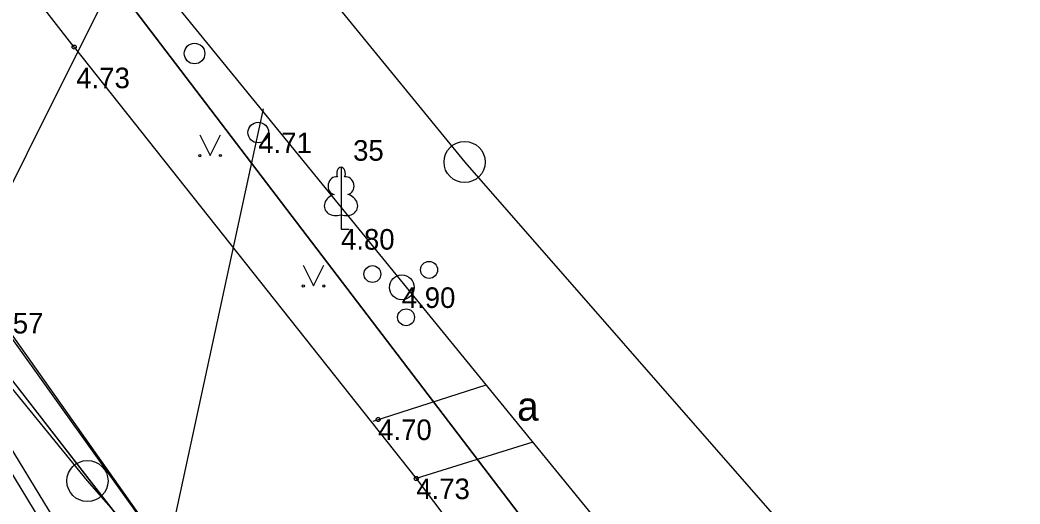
# Model space of a CAD drawing. Extents: x 519536 to 519949, y 326041 to 326519.
# Drawn here: x 519837.87 to 519862.16, y 326234.7 to 326246.46 of the extents above; entities that cross this region are included whole.
import ezdxf

# ---------------------------------------------------------------- set-up
doc = ezdxf.new("R2010")
doc.units = 0
for name, color, linetype in [('APGR_ELEM_####_####_#', 7, 'Continuous'), ('APGR_SARK_####_####_#', 7, 'Continuous'), ('BUVE_ELEM_####_####_#', 7, 'Continuous'), ('CELI_CMAL_####_####_#', 7, 'Continuous'), ('CELI_CSEG_####_TKST_#', 7, 'Continuous'), ('ELEK_VADP_ZSPR_####_#', 7, 'Continuous'), ('GAZE_VADP_ASP1_####_#', 7, 'Continuous'), ('RAMI_UZMR_####_####_#', 7, 'Continuous'), ('RELJ_AATZ_####_TKST_#', 7, 'Continuous'), ('RELJ_ELEM_####_####_#', 7, 'Continuous'), ('ROBZ_IERR_####_####_#', 7, 'Continuous'), ('ROBZ_PROJ_####_####_#', 7, 'Continuous'), ('ROBZ_UZMR_####_####_#', 7, 'Continuous'), ('SAKT_VADP_NEDR_####_#', 7, 'Continuous'), ('TERT_DIAM_####_TKST_#', 7, 'Continuous'), ('TERT_ELEM_####_####_#', 7, 'Continuous')]:
    doc.layers.add(name, color=color, linetype=linetype)

msp = doc.modelspace()

# ---------------------------------------------------------------- linework, layer by layer
at = {"layer": 'APGR_ELEM_####_####_#'}
for centre in [(519848.67000000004, 326243.01), (519839.51, 326235.26)]:
    msp.add_circle(centre, 0.5, dxfattribs=at)
at = {"layer": 'APGR_SARK_####_####_#'}
for p, q in [((519771.5020408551, 326318.57686486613), (519839.50526056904, 326235.2628850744)), ((519824.2290205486, 326272.9559429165), (519848.67225211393, 326243.0093770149)), ((519848.67225211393, 326243.0093770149), (519865.66551158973, 326223.58180671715)), ((519839.50526056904, 326235.2628850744), (519877.9197232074, 326191.3454909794))]:
    msp.add_line(p, q, dxfattribs=at)
at = {"layer": 'BUVE_ELEM_####_####_#'}
for centre in [(519842.111816, 326245.6469270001), (519843.65887200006, 326243.725689)]:
    msp.add_circle(centre, 0.24999999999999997, dxfattribs=at)
at = {"layer": 'CELI_CMAL_####_####_#'}
for points in [[(519839.188832, 326245.803806), (519829.976799, 326257.629287), (519821.370161, 326269.664695), (519815.339738, 326277.680368), (519802.5392940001, 326294.771384), (519798.7238060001, 326300.0502870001), (519793.1636440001, 326307.803596), (519787.02185400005, 326315.9737370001)], [(519839.188832, 326245.803806), (519847.49659700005, 326235.318549), (519858.439917, 326220.786092), (519867.15303800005, 326209.261291)], [(519882.2219718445, 326178.7891477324), (519878.9771, 326182.8804310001), (519874.995074, 326188.433209), (519867.888443, 326197.765044), (519858.13853100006, 326210.779015), (519849.57993300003, 326222.150264), (519841.4941850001, 326233.4178), (519836.89510900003, 326239.915638), (519835.263811, 326243.211665)], [(519846.44525123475, 326236.7147100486), (519849.1930356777, 326237.59233571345)], [(519850.32362303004, 326236.20579960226), (519847.49659700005, 326235.318549)]]:
    msp.add_lwpolyline(points, dxfattribs=at)
at = {"layer": 'ELEK_VADP_ZSPR_####_#'}
for points in [[(519858.58522089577, 326207.39775759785), (519839.95, 326232.294), (519837.40900000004, 326236.472), (519836.78500000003, 326238.11600000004)], [(519858.4421526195, 326207.0884626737), (519839.69700000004, 326232.115), (519837.156, 326236.293), (519836.532, 326237.93700000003)]]:
    msp.add_lwpolyline(points, dxfattribs=at)
at = {"layer": 'GAZE_VADP_ASP1_####_#'}
msp.add_line((519837.552, 326238.889), (519853.45, 326216.69), dxfattribs=at)
for points in [[(519839.5191517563, 326246.17069848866), (519840, 326247.131)], [(519836.553, 326240.24700000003), (519839.5191517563, 326246.17069848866)]]:
    msp.add_lwpolyline(points, dxfattribs=at)
at = {"layer": 'RAMI_UZMR_####_####_#'}
msp.add_lwpolyline([(519677.71388789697, 326342.7846227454), (519698.5, 326350), (519731.5014268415, 326357.89249922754), (519737.5878293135, 326345.91980560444), (519745.761704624, 326337.6235592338), (519750.10127841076, 326341.72148775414), (519757.0599178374, 326345.3687894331), (519768.28495923, 326348.75531575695), (519787.07630354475, 326359.7529950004), (519805.42062530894, 326337.74782085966), (519789.1405309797, 326322.8245338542), (519795, 326316.4338653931), (519793.4465833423, 326310.33420173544), (519805.4293919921, 326296.3860475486), (519823.1904104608, 326274.9617359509), (519838.45275784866, 326250.76405837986), (519857.77313228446, 326227.0698283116), (519873.02059142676, 326209.45348637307), (519881.3700933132, 326184.27349941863)], dxfattribs=at)
at = {"layer": 'RELJ_ELEM_####_####_#'}
for centre in [(519839.188832, 326245.803806), (519846.569549, 326236.75441), (519847.49659699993, 326235.318549)]:
    msp.add_circle(centre, 0.05, dxfattribs=at)
at = {"layer": 'ROBZ_IERR_####_####_#'}
msp.add_line((519866.12799999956, 326213.28800000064), (519837.95600000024, 326250.25400000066), dxfattribs=at)
at = {"layer": 'ROBZ_PROJ_####_####_#'}
for p, q in [((519841.0880000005, 326233.31799999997), (519793.42600000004, 326294.6769999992)), ((519837.95600000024, 326250.25400000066), (519866.12799999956, 326213.28800000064))]:
    msp.add_line(p, q, dxfattribs=at)
at = {"layer": 'ROBZ_UZMR_####_####_#'}
msp.add_line((519793.42600000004, 326294.6769999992), (519841.0880000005, 326233.31799999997), dxfattribs=at)
at = {"layer": 'SAKT_VADP_NEDR_####_#'}
for points in [[(519843.77460988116, 326244.29994263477), (519843.356, 326242.359)], [(519843.46900000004, 326242.88300000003), (519840.835, 326230.67100000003)]]:
    msp.add_lwpolyline(points, dxfattribs=at)
at = {"layer": 'TERT_ELEM_####_####_#'}
for p, q in [((519842.23989855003, 326243.6688374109), (519842.48989855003, 326243.1688374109)), ((519842.48989855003, 326243.1688374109), (519842.73989855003, 326243.6688374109)), ((519845.668172, 326241.7285373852), (519845.668172, 326241.38154500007)), ((519845.668172, 326241.38154500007), (519845.86817199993, 326241.38154500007)), ((519844.75, 326240.5), (519845, 326240)), ((519845, 326240), (519845.25, 326240.5))]:
    msp.add_line(p, q, dxfattribs=at)
for points in [[(519845.668172, 326242.88154389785), (519845.668172, 326241.7285373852)], [(519845.75773048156, 326242.6491510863), (519845.7567352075, 326242.650063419)]]:
    msp.add_lwpolyline(points, dxfattribs=at)
for centre, radius in [((519842.2396186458, 326243.1683871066), 0.02800000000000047), ((519842.7396186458, 326243.1683871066), 0.02630589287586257), ((519846.4301115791, 326240.28825097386), 0.20413472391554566), ((519847.8057345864, 326240.38925171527), 0.2066127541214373), ((519847.14425, 326239.964403), 0.3006396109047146), ((519844.7497200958, 326239.99954969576), 0.02800000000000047), ((519845.2497200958, 326239.99954969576), 0.02630589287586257), ((519847.247543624, 326239.23685355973), 0.20454262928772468)]:
    msp.add_circle(centre, radius, dxfattribs=at)
for centre, major_axis, ratio, start_param, end_param in [((519845.6685724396, 326242.7316134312), (-2.411082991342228e-17, -0.1499315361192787), 0.7071067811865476, 3.1453697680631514, 5.287484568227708), ((519845.6677715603, 326242.7316134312), (4.2472147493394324e-17, -0.1499315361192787), 0.7071067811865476, 0.9957007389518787, 3.137815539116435), ((519845.53988120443, 326242.4367480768), (-0.03873231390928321, -0.21240300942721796), 0.8613228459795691, 3.141592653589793, 6.283185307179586), ((519845.79646279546, 326242.4367480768), (0.038732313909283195, -0.21240300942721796), 0.8613228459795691, 0, 3.141592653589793), ((519845.57861351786, 326241.9744591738), (0.306817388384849, 0.0951133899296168), 0.8144450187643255, 1.5707963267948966, 4.752014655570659), ((519845.75773048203, 326241.9744591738), (-0.30681738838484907, 0.09511338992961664), 0.8144450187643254, 1.5311706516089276, 4.71238898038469)]:
    msp.add_ellipse(centre, major_axis=major_axis, ratio=ratio, start_param=start_param, end_param=end_param, dxfattribs=at)

# ---------------------------------------------------------------- texts
at = {"layer": 'CELI_CSEG_####_TKST_#'}
msp.add_text('a', height=0.7, dxfattribs=at).set_placement((519849.9456462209, 326236.7249534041))
at = {"layer": 'RELJ_AATZ_####_TKST_#'}
for s, p in [('4.73', (519839.238832, 326244.803806)), ('4.71', (519843.65887200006, 326243.225689)), ('4.80', (519845.66817200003, 326240.88154500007)), ('4.90', (519847.14425, 326239.464403)), ('4.57', (519837.139496, 326238.844568)), ('4.70', (519846.569549, 326236.25441)), ('4.73', (519847.49659699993, 326234.818549))]:
    msp.add_text(s, height=0.5, dxfattribs=at).set_placement(p)
at = {"layer": 'TERT_DIAM_####_TKST_#'}
msp.add_text('35', height=0.5, dxfattribs=at).set_placement((519845.962, 326243.042))

doc.saveas('drawing.dxf')
